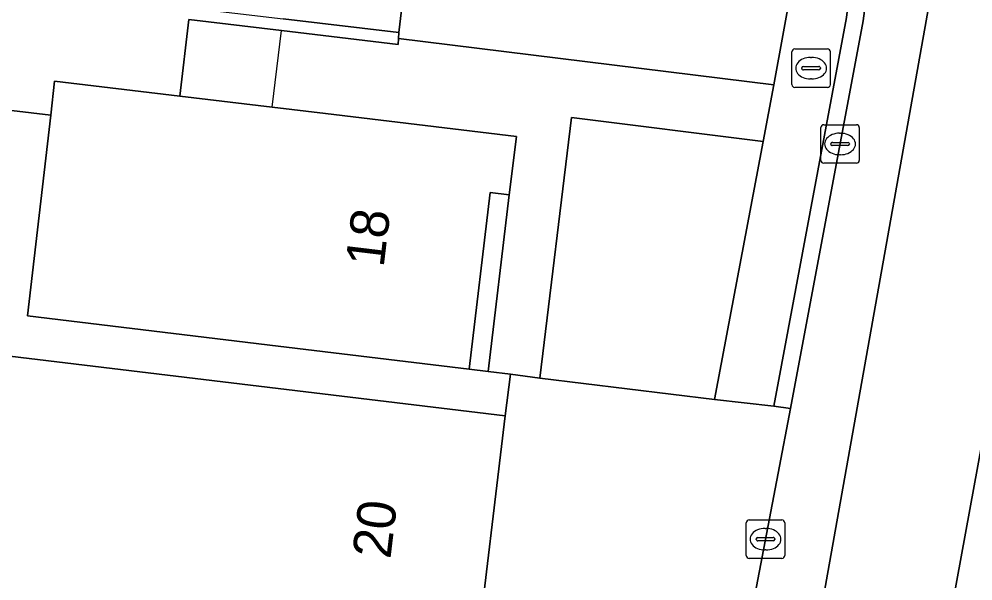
# Model space of a CAD drawing. Extents: x 160349 to 161355, y 381727 to 382854.
# Drawn here: x 160887.58 to 160912.39, y 382602.91 to 382617.52 of the extents above; entities that cross this region are included whole.
import ezdxf

# ---------------------------------------------------------------- set-up
doc = ezdxf.new("R2010")
doc.units = 0
for name, color, linetype in [('IMGEO_Brandkraan', 7, 'Continuous'), ('IMGEO_Erf', 7, 'Continuous'), ('IMGEO_Kolk', 7, 'Continuous'), ('IMGEO_Pand', 7, 'Continuous'), ('IMGEO_Pand_nummerreeks', 7, 'Continuous'), ('IMGEO_Pand_overbouw', 7, 'Continuous'), ('IMGEO_Parkeervlak_open', 7, 'Continuous'), ('IMGEO_Rijbaan_lokaal_gesloten', 7, 'Continuous'), ('IMGEO_Terreindeel_gesloten', 7, 'Continuous'), ('IMGEO_Voetpad_open', 7, 'Continuous')]:
    doc.layers.add(name, color=color, linetype=linetype)

msp = doc.modelspace()

# ---------------------------------------------------------------- linework, layer by layer
at = {"layer": 'IMGEO_Brandkraan'}
for p, q in [((160907.684, 382615.813), (160907.684, 382616.665)), ((160907.759, 382616.739), (160908.611, 382616.739)), ((160908.685, 382616.665), (160908.685, 382615.813)), ((160908.172, 382616.519), (160908.197, 382616.519)), ((160907.943, 382616.233), (160907.943, 382616.245)), ((160908.381, 382616.196), (160907.983, 382616.196)), ((160907.986, 382616.282), (160908.384, 382616.282)), ((160908.427, 382616.245), (160908.427, 382616.233)), ((160908.195, 382615.959), (160908.17, 382615.959)), ((160908.611, 382615.739), (160907.759, 382615.739))]:
    msp.add_line(p, q, dxfattribs=at)
for points in [[(160907.684, 382615.813), (160907.684, 382616.665)], [(160907.759, 382616.739), (160908.611, 382616.739)], [(160908.685, 382616.665), (160908.685, 382615.813)], [(160908.611, 382615.739), (160907.759, 382615.739)]]:
    msp.add_lwpolyline(points, dxfattribs=at)
for centre, radius, start, end in [((160907.761, 382616.663), 0.0765, 91.552, 178.448), ((160907.761, 382616.663), 0.0765, 91.552, 178.448), ((160908.609, 382616.663), 0.0765, 1.552, 88.448), ((160908.609, 382616.663), 0.0765, 1.552, 88.448), ((160907.983, 382616.242), 0.0403, 85.8775, 175.7526), ((160907.98, 382616.232), 0.0366, 178.938, 274.7102), ((160908.384, 382616.239), 0.043, 264.8664, 352.4533), ((160908.388, 382616.244), 0.0386, 1.7309, 96.639), ((160907.761, 382615.815), 0.0765, 181.552, 268.448), ((160907.761, 382615.815), 0.0765, 181.552, 268.448), ((160908.609, 382615.815), 0.0765, 271.552, 358.448), ((160908.609, 382615.815), 0.0765, 271.552, 358.448)]:
    msp.add_arc(centre, radius, start, end, dxfattribs=at)
for centre, major_axis, ratio, start_param, end_param in [((160908.171, 382616.239), (-0.387, 0.002), 0.722429, 4.712389, 7.853982), ((160908.196, 382616.239), (-0.39, 0.002), 0.717154, 1.570796, 4.712389)]:
    msp.add_ellipse(centre, major_axis=major_axis, ratio=ratio, start_param=start_param, end_param=end_param, dxfattribs=at)
at = {"layer": 'IMGEO_Erf'}
msp.add_lwpolyline([(160886.314, 382602.324), (160886.671, 382605.145), (160886.76, 382605.848), (160887.13, 382608.774), (160895.263, 382607.8), (160900.227, 382607.205), (160900.366, 382608.281), (160899.782, 382608.357), (160899.287, 382608.415), (160894.324, 382609.014), (160887.801, 382609.802), (160888.405, 382615.02), (160883.21, 382615.634), (160878.245, 382616.221), (160875.166, 382616.585), (160875.46, 382619.068), (160875.699, 382619.04), (160875.793, 382619.835), (160875.962, 382619.816), (160879.42, 382649.077)], dxfattribs=at)
at = {"layer": 'IMGEO_Kolk'}
for p, q in [((160908.437, 382613.843), (160908.437, 382614.695)), ((160908.512, 382614.769), (160909.364, 382614.769)), ((160909.438, 382614.695), (160909.438, 382613.843)), ((160908.739, 382614.312), (160909.137, 382614.312)), ((160908.925, 382614.549), (160908.95, 382614.549)), ((160908.696, 382614.263), (160908.696, 382614.275)), ((160909.134, 382614.226), (160908.736, 382614.226)), ((160909.18, 382614.275), (160909.18, 382614.263)), ((160908.948, 382613.989), (160908.923, 382613.989)), ((160909.364, 382613.769), (160908.512, 382613.769)), ((160906.499, 382603.568), (160906.499, 382604.42)), ((160906.574, 382604.494), (160907.426, 382604.494)), ((160907.5, 382604.42), (160907.5, 382603.568)), ((160906.987, 382604.274), (160907.012, 382604.274)), ((160906.758, 382603.988), (160906.758, 382604)), ((160907.196, 382603.951), (160906.798, 382603.951)), ((160906.801, 382604.037), (160907.199, 382604.037)), ((160907.242, 382604), (160907.242, 382603.988)), ((160907.01, 382603.714), (160906.985, 382603.714)), ((160907.426, 382603.494), (160906.574, 382603.494))]:
    msp.add_line(p, q, dxfattribs=at)
for points in [[(160908.437, 382613.843), (160908.437, 382614.695)], [(160908.512, 382614.769), (160909.364, 382614.769)], [(160909.438, 382614.695), (160909.438, 382613.843)], [(160909.364, 382613.769), (160908.512, 382613.769)], [(160906.499, 382603.568), (160906.499, 382604.42)], [(160906.574, 382604.494), (160907.426, 382604.494)], [(160907.5, 382604.42), (160907.5, 382603.568)], [(160907.426, 382603.494), (160906.574, 382603.494)]]:
    msp.add_lwpolyline(points, dxfattribs=at)
for centre, radius, start, end in [((160908.514, 382614.693), 0.0765, 91.552, 178.448), ((160908.514, 382614.693), 0.0765, 91.552, 178.448), ((160909.362, 382614.693), 0.0765, 1.552, 88.448), ((160909.362, 382614.693), 0.0765, 1.552, 88.448), ((160908.736, 382614.272), 0.0403, 85.8775, 175.7526), ((160909.141, 382614.274), 0.0386, 1.7309, 96.639), ((160908.733, 382614.262), 0.0366, 178.938, 274.7102), ((160909.137, 382614.269), 0.043, 264.8664, 352.4533), ((160908.514, 382613.845), 0.0765, 181.552, 268.448), ((160908.514, 382613.845), 0.0765, 181.552, 268.448), ((160909.362, 382613.845), 0.0765, 271.552, 358.448), ((160909.362, 382613.845), 0.0765, 271.552, 358.448), ((160906.576, 382604.418), 0.0765, 91.552, 178.448), ((160906.576, 382604.418), 0.0765, 91.552, 178.448), ((160907.424, 382604.418), 0.0765, 1.552, 88.448), ((160907.424, 382604.418), 0.0765, 1.552, 88.448), ((160906.798, 382603.997), 0.0403, 85.8775, 175.7526), ((160906.795, 382603.987), 0.0366, 178.938, 274.7102), ((160907.199, 382603.994), 0.043, 264.8664, 352.4533), ((160907.203, 382603.999), 0.0386, 1.7309, 96.639), ((160906.576, 382603.57), 0.0765, 181.552, 268.448), ((160906.576, 382603.57), 0.0765, 181.552, 268.448), ((160907.424, 382603.57), 0.0765, 271.552, 358.448), ((160907.424, 382603.57), 0.0765, 271.552, 358.448)]:
    msp.add_arc(centre, radius, start, end, dxfattribs=at)
for centre, major_axis, ratio, start_param, end_param in [((160908.924, 382614.269), (-0.387, 0.002), 0.722429, 4.712389, 7.853982), ((160908.949, 382614.269), (-0.39, 0.002), 0.717154, 1.570796, 4.712389), ((160906.986, 382603.994), (-0.387, 0.002), 0.722429, 4.712389, 7.853982), ((160907.011, 382603.994), (-0.39, 0.002), 0.717154, 1.570796, 4.712389)]:
    msp.add_ellipse(centre, major_axis=major_axis, ratio=ratio, start_param=start_param, end_param=end_param, dxfattribs=at)
at = {"layer": 'IMGEO_Pand'}
msp.add_lwpolyline([(160883.21, 382615.634), (160888.405, 382615.02), (160888.507, 382615.904), (160891.762, 382615.513), (160891.998, 382617.51), (160894.413, 382617.217), (160897.441, 382616.858), (160897.451, 382617.013), (160897.461, 382617.167), (160894.451, 382617.523)], dxfattribs=at)
for points in [[(160899.838, 382613.01), (160900.334, 382612.95), (160900.519, 382614.462), (160895.555, 382615.058), (160894.166, 382615.225), (160891.762, 382615.513), (160888.507, 382615.904), (160888.405, 382615.02), (160887.801, 382609.802), (160894.324, 382609.014), (160899.287, 382608.415)], [(160900.227, 382607.205), (160895.263, 382607.8), (160887.13, 382608.774), (160886.76, 382605.848), (160886.671, 382605.145), (160886.314, 382602.324), (160899.455, 382600.754)]]:
    msp.add_lwpolyline(points, close=True, dxfattribs=at)
at = {"layer": 'IMGEO_Pand_overbouw'}
msp.add_lwpolyline([(160894.413, 382617.217), (160891.998, 382617.51), (160891.762, 382615.513), (160894.166, 382615.225)], close=True, dxfattribs=at)
at = {"layer": 'IMGEO_Parkeervlak_open'}
msp.add_lwpolyline([(160907.72, 382628.254), (160901.338, 382629.022), (160898.931, 382629.289), (160898.231, 382623.453), (160898.171, 382623.122), (160897.461, 382617.167), (160897.451, 382617.013), (160907.216, 382615.803), (160907.738, 382618.668), (160907.986, 382621.571)], dxfattribs=at)
msp.add_lwpolyline([(160906.939, 382614.336), (160901.95, 382614.954), (160901.131, 382608.179), (160905.672, 382607.626)], close=True, dxfattribs=at)
at = {"layer": 'IMGEO_Rijbaan_lokaal_gesloten'}
for points in [[(160917.646, 382632.358), (160917.546, 382632.621), (160917.343, 382633.223), (160915.189, 382639.923), (160912.788, 382647.225), (160910.263, 382654.905), (160907.929, 382662.054), (160906.767, 382665.612), (160906.727, 382665.718), (160905.895, 382668.391), (160905.31, 382670.147), (160893.92, 382704.918), (160893.852, 382705.136), (160892.016, 382710.855), (160890.566, 382710.367), (160893.108, 382702.497), (160901.141, 382678.071), (160911.338, 382647.054), (160916.223, 382631.907), (160916.682, 382629.841), (160916.026, 382625.054), (160915.043, 382619.677), (160910.879, 382596.956), (160909.543, 382590.278)], [(160887.849, 382709.451), (160894.255, 382689.802), (160905.484, 382655.177), (160909.671, 382642.344), (160911.13, 382637.802), (160911.921, 382634.761), (160912.296, 382632.302), (160912.338, 382628.886), (160912.088, 382625.073), (160911.38, 382618.594), (160903.005, 382571.636), (160898.338, 382534.469), (160896.671, 382520.511), (160893.567, 382497.156), (160889.463, 382469.386), (160887.765, 382457.813), (160887.653, 382456.83)], [(160887.653, 382456.83), (160887.765, 382457.813), (160889.463, 382469.386), (160893.567, 382497.156), (160896.671, 382520.511), (160898.338, 382534.469), (160903.005, 382571.636), (160911.38, 382618.594), (160912.088, 382625.073), (160912.338, 382628.886), (160912.296, 382632.302), (160911.921, 382634.761), (160911.13, 382637.802), (160909.671, 382642.344), (160905.484, 382655.177), (160894.255, 382689.802), (160887.849, 382709.451)], [(160909.543, 382590.278), (160910.879, 382596.956), (160915.043, 382619.677), (160916.026, 382625.054), (160916.682, 382629.841), (160916.223, 382631.907), (160911.338, 382647.054), (160901.141, 382678.071), (160893.108, 382702.497)], [(160909.975, 382620.745), (160909.539, 382617.47), (160907.646, 382607.388), (160907.327, 382605.709), (160906.578, 382601.771), (160903.548, 382585.84), (160901.745, 382575.055), (160895.992, 382530.045), (160894.162, 382515.334), (160892.254, 382500), (160892.129, 382498.996), (160886.772, 382462.594), (160885.854, 382456.356), (160885.223, 382452.521)]]:
    msp.add_lwpolyline(points, dxfattribs=at)
at = {"layer": 'IMGEO_Terreindeel_gesloten'}
msp.add_lwpolyline([(160898.171, 382623.122), (160896.387, 382623.37), (160896.363, 382623.111), (160895.163, 382623.256), (160889.155, 382623.977), (160888.464, 382618.231), (160894.451, 382617.523), (160897.461, 382617.167)], close=True, dxfattribs=at)
at = {"layer": 'IMGEO_Voetpad_open'}
for points in [[(160907.986, 382621.571), (160907.738, 382618.668), (160907.216, 382615.803), (160906.939, 382614.336), (160905.672, 382607.626), (160907.213, 382607.455), (160909.109, 382617.554), (160909.551, 382621.288), (160910.013, 382621.205)], [(160906.578, 382601.771), (160907.327, 382605.709), (160907.646, 382607.388), (160907.213, 382607.455), (160905.672, 382607.626), (160901.131, 382608.179), (160900.366, 382608.281), (160900.227, 382607.205), (160899.455, 382600.754), (160898.683, 382594.306), (160898.442, 382592.295), (160897.668, 382585.83), (160896.894, 382579.365), (160896.681, 382578.416), (160895.79, 382570.975), (160895.674, 382570.005), (160894.962, 382564.059), (160894.251, 382558.115), (160894.111, 382556.112), (160893.339, 382549.665), (160892.568, 382543.222)]]:
    msp.add_lwpolyline(points, dxfattribs=at)
for points in [[(160909.975, 382620.745), (160910.013, 382621.205), (160909.551, 382621.288), (160909.109, 382617.554), (160907.213, 382607.455), (160907.646, 382607.388), (160909.539, 382617.47)], [(160901.95, 382614.954), (160906.939, 382614.336), (160907.216, 382615.803), (160897.451, 382617.013), (160897.441, 382616.858), (160894.413, 382617.217), (160891.998, 382617.51), (160891.762, 382615.513), (160894.166, 382615.225), (160895.555, 382615.058), (160900.519, 382614.462), (160900.334, 382612.95), (160899.782, 382608.357), (160900.366, 382608.281), (160901.131, 382608.179)], [(160899.782, 382608.357), (160900.334, 382612.95), (160899.838, 382613.01), (160899.287, 382608.415)]]:
    msp.add_lwpolyline(points, close=True, dxfattribs=at)

# ---------------------------------------------------------------- texts
at = {"layer": 'IMGEO_Pand_nummerreeks'}
for s, rotation, p in [('18', 83.1648, (160897.064, 382611.041)), ('20', 83.1763, (160897.241, 382603.462))]:
    msp.add_text(s, height=1, rotation=rotation, dxfattribs=at).set_placement(p)

doc.saveas('drawing.dxf')
